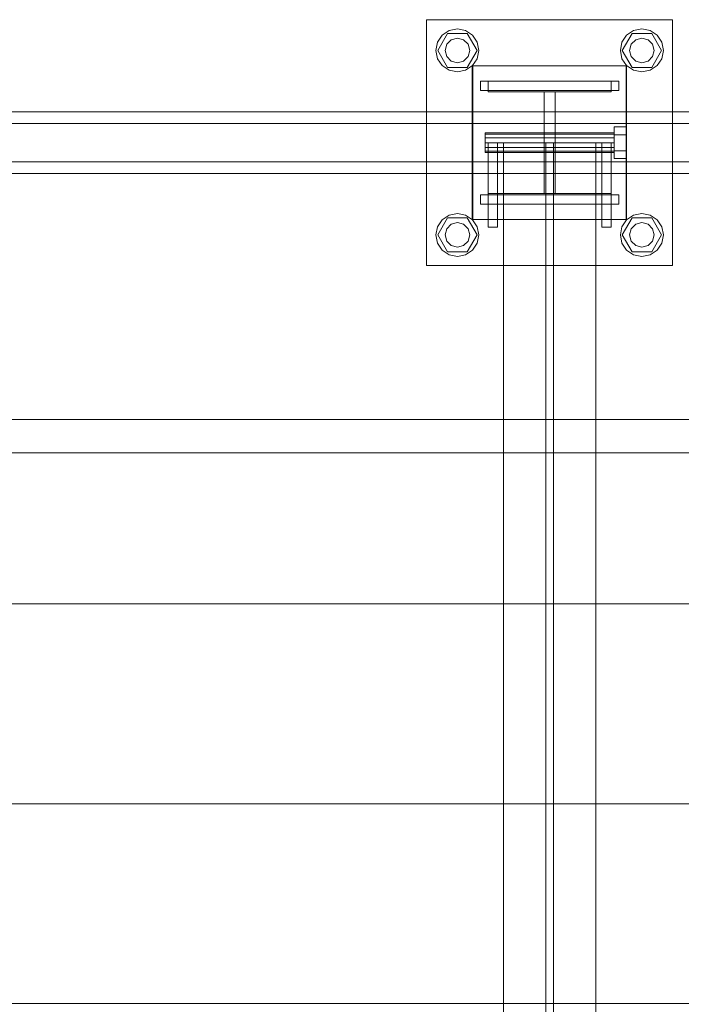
# Model space of a CAD drawing. Header units: millimetres. Extents: x -1970 to 61924, y -58230 to 6847.
# Tile 494 of 656: x 18683 to 19113, y -18130 to -17490. Entities that reach past the tile are written whole.
import ezdxf

# ---------------------------------------------------------------- set-up
doc = ezdxf.new("R2010")
doc.units = ezdxf.units.MM
doc.layers.add('superior_C02', color=7, linetype='Continuous', lineweight=0)

msp = doc.modelspace()

# ---------------------------------------------------------------- linework, layer by layer
at = {"layer": 'superior_C02'}
for p, q in [((18947.51, -17650), (18947.51, -17490)), ((18947.51, -17490), (19107.51, -17490)), ((19107.51, -17490), (19107.51, -17650)), ((18957.61, -17500.101), (18962.152, -17497.066)), ((18962.152, -17497.066), (18967.51, -17496)), ((18967.51, -17496), (18972.867, -17497.066)), ((18972.867, -17497.066), (18977.409, -17500.101)), ((19077.61, -17500.101), (19082.152, -17497.066)), ((19082.152, -17497.066), (19087.51, -17496)), ((19087.51, -17496), (19092.867, -17497.066)), ((19092.867, -17497.066), (19097.409, -17500.101)), ((18953.51, -17510), (18954.575, -17504.642)), ((18954.575, -17504.642), (18957.61, -17500.101)), ((18954.71, -17510), (18961.11, -17498.915)), ((18960.581, -17506), (18963.51, -17503.072)), ((18961.11, -17498.915), (18973.91, -17498.915)), ((18963.51, -17503.072), (18967.51, -17502)), ((18967.51, -17502), (18971.51, -17503.072)), ((18971.51, -17503.072), (18974.438, -17506)), ((18973.91, -17498.915), (18980.31, -17510)), ((18977.409, -17500.101), (18980.444, -17504.642)), ((18980.444, -17504.642), (18981.51, -17510)), ((19073.51, -17510), (19074.575, -17504.642)), ((19074.575, -17504.642), (19077.61, -17500.101)), ((19074.71, -17510), (19081.11, -17498.915)), ((19080.581, -17506), (19083.51, -17503.072)), ((19081.11, -17498.915), (19093.91, -17498.915)), ((19083.51, -17503.072), (19087.51, -17502)), ((19087.51, -17502), (19091.51, -17503.072)), ((19091.51, -17503.072), (19094.438, -17506)), ((19093.91, -17498.915), (19100.31, -17510)), ((19097.409, -17500.101), (19100.444, -17504.642)), ((19100.444, -17504.642), (19101.51, -17510)), ((18954.575, -17515.358), (18953.51, -17510)), ((18961.11, -17521.085), (18954.71, -17510)), ((18959.51, -17510), (18960.581, -17506)), ((18960.581, -17514), (18959.51, -17510)), ((18980.31, -17510), (18973.91, -17521.085)), ((18974.438, -17506), (18975.51, -17510)), ((18975.51, -17510), (18974.438, -17514)), ((18981.51, -17510), (18980.444, -17515.358)), ((19074.575, -17515.358), (19073.51, -17510)), ((19081.11, -17521.085), (19074.71, -17510)), ((19079.51, -17510), (19080.581, -17506)), ((19080.581, -17514), (19079.51, -17510)), ((19100.31, -17510), (19093.91, -17521.085)), ((19094.438, -17506), (19095.51, -17510)), ((19095.51, -17510), (19094.438, -17514)), ((19101.51, -17510), (19100.444, -17515.358)), ((18957.61, -17519.899), (18954.575, -17515.358)), ((18963.51, -17516.928), (18960.581, -17514)), ((18967.51, -17518), (18963.51, -17516.928)), ((18971.51, -17516.928), (18967.51, -17518)), ((18974.438, -17514), (18971.51, -17516.928)), ((18980.444, -17515.358), (18977.409, -17519.899)), ((19077.61, -17519.899), (19074.575, -17515.358)), ((19083.51, -17516.928), (19080.581, -17514)), ((19087.51, -17518), (19083.51, -17516.928)), ((19091.51, -17516.928), (19087.51, -17518)), ((19094.438, -17514), (19091.51, -17516.928)), ((19100.444, -17515.358), (19097.409, -17519.899)), ((18962.152, -17522.934), (18957.61, -17519.899)), ((18973.91, -17521.085), (18961.11, -17521.085)), ((18967.51, -17524), (18962.152, -17522.934)), ((18972.867, -17522.934), (18967.51, -17524)), ((18977.409, -17519.899), (18972.867, -17522.934)), ((18977.212, -17620), (18977.212, -17520)), ((18977.212, -17520), (19077.212, -17520)), ((18977.51, -17620), (18977.51, -17520)), ((18977.51, -17520), (19077.51, -17520)), ((19077.212, -17520), (19077.212, -17620)), ((19077.51, -17520), (19077.51, -17620)), ((19082.152, -17522.934), (19077.61, -17519.899)), ((19093.91, -17521.085), (19081.11, -17521.085)), ((19087.51, -17524), (19082.152, -17522.934)), ((19092.867, -17522.934), (19087.51, -17524)), ((19097.409, -17519.899), (19092.867, -17522.934)), ((18982.51, -17530), (19072.51, -17530)), ((18982.51, -17536), (18982.51, -17530)), ((18987.51, -17537), (18987.51, -17530)), ((18987.51, -17530), (19067.51, -17530)), ((19067.51, -17530), (19067.51, -17537)), ((19072.51, -17536), (19072.51, -17530)), ((18982.51, -17536), (19072.51, -17536)), ((19067.51, -17537), (18987.51, -17537)), ((19024.01, -17603), (19024.01, -17537)), ((19024.01, -17537), (19031.01, -17537)), ((19031.01, -17537), (19031.01, -17603)), ((19339.287, -17550), (18193.828, -17550)), ((18205.75, -17550), (19351.209, -17550)), ((19394.427, -17550), (18248.967, -17550)), ((18263.87, -17550), (19409.329, -17550)), ((19338.593, -17557.5), (18249.764, -17557.5)), ((18263.073, -17557.5), (19351.903, -17557.5)), ((19069.51, -17564.8), (19069.51, -17559.6)), ((19077.51, -17559.6), (19069.51, -17559.6)), ((19077.51, -17559.6), (19077.51, -17564.8)), ((18985.51, -17564.457), (18985.51, -17563.6)), ((19069.51, -17563.6), (18985.51, -17563.6)), ((18985.51, -17564.457), (18985.51, -17566.8)), ((18985.51, -17564.457), (19069.51, -17564.457)), ((18985.51, -17566.8), (18985.51, -17570)), ((18985.51, -17566.8), (19069.51, -17566.8)), ((19069.51, -17563.6), (19069.51, -17564.457)), ((19069.51, -17564.457), (19069.51, -17566.8)), ((19069.51, -17564.8), (19069.51, -17575.2)), ((19069.51, -17564.8), (19077.51, -17564.8)), ((19069.51, -17566.8), (19069.51, -17570)), ((19077.51, -17564.8), (19077.51, -17575.2)), ((18985.51, -17570), (18985.51, -17573.2)), ((18985.51, -17570), (19069.51, -17570)), ((18985.51, -17573.2), (18985.51, -17575.543)), ((18985.51, -17573.2), (19069.51, -17573.2)), ((18987.51, -17570), (18987.51, -17625)), ((18987.51, -17570), (18993.51, -17570)), ((18993.51, -17570), (18993.51, -17625)), ((19057.51, -17570), (18997.51, -17570)), ((18997.51, -17570), (18997.51, -18430)), ((19030.01, -17570), (19025.01, -17570)), ((19025.01, -17570), (19025.01, -18430)), ((19030.01, -18430), (19030.01, -17570)), ((19057.51, -18430), (19057.51, -17570)), ((19061.51, -17570), (19061.51, -17625)), ((19061.51, -17570), (19067.51, -17570)), ((19067.51, -17570), (19067.51, -17625)), ((19069.51, -17570), (19069.51, -17573.2)), ((19069.51, -17573.2), (19069.51, -17575.543)), ((19069.51, -17575.2), (19069.51, -17580.4)), ((19069.51, -17575.2), (19077.51, -17575.2)), ((19077.51, -17575.2), (19077.51, -17580.4)), ((18985.51, -17575.543), (18985.51, -17576.4)), ((18985.51, -17575.543), (19069.51, -17575.543)), ((18985.51, -17576.4), (19069.51, -17576.4)), ((19069.51, -17575.543), (19069.51, -17576.4)), ((19069.51, -17580.4), (19077.51, -17580.4)), ((18249.764, -17582.5), (19338.593, -17582.5)), ((18263.073, -17582.5), (19351.903, -17582.5)), ((18193.828, -17590), (19339.287, -17590)), ((18205.75, -17590), (19351.209, -17590)), ((18248.967, -17590), (19394.427, -17590)), ((18263.87, -17590), (19409.329, -17590)), ((18982.51, -17604), (19072.51, -17604)), ((18982.51, -17610), (18982.51, -17604)), ((18987.51, -17610), (18987.51, -17603)), ((18987.51, -17603), (19067.51, -17603)), ((19031.01, -17603), (19024.01, -17603)), ((19067.51, -17603), (19067.51, -17610)), ((19072.51, -17610), (19072.51, -17604)), ((18982.51, -17610), (19072.51, -17610)), ((19067.51, -17610), (18987.51, -17610)), ((18954.575, -17624.642), (18957.61, -17620.101)), ((18954.71, -17630), (18961.11, -17618.915)), ((18957.61, -17620.101), (18962.152, -17617.066)), ((18961.11, -17618.915), (18973.91, -17618.915)), ((18962.152, -17617.066), (18967.51, -17616)), ((18967.51, -17616), (18972.867, -17617.066)), ((18972.867, -17617.066), (18977.409, -17620.101)), ((18973.91, -17618.915), (18980.31, -17630)), ((19077.212, -17620), (18977.212, -17620)), ((18977.409, -17620.101), (18980.444, -17624.642)), ((19077.51, -17620), (18977.51, -17620)), ((19074.575, -17624.642), (19077.61, -17620.101)), ((19074.71, -17630), (19081.11, -17618.915)), ((19077.61, -17620.101), (19082.152, -17617.066)), ((19081.11, -17618.915), (19093.91, -17618.915)), ((19082.152, -17617.066), (19087.51, -17616)), ((19087.51, -17616), (19092.867, -17617.066)), ((19092.867, -17617.066), (19097.409, -17620.101)), ((19093.91, -17618.915), (19100.31, -17630)), ((19097.409, -17620.101), (19100.444, -17624.642)), ((18953.51, -17630), (18954.575, -17624.642)), ((18959.51, -17630), (18960.581, -17626)), ((18960.581, -17626), (18963.51, -17623.072)), ((18963.51, -17623.072), (18967.51, -17622)), ((18967.51, -17622), (18971.51, -17623.072)), ((18971.51, -17623.072), (18974.438, -17626)), ((18974.438, -17626), (18975.51, -17630)), ((18980.444, -17624.642), (18981.51, -17630)), ((18987.51, -17625), (18993.51, -17625)), ((19061.51, -17625), (19067.51, -17625)), ((19073.51, -17630), (19074.575, -17624.642)), ((19079.51, -17630), (19080.581, -17626)), ((19080.581, -17626), (19083.51, -17623.072)), ((19083.51, -17623.072), (19087.51, -17622)), ((19087.51, -17622), (19091.51, -17623.072)), ((19091.51, -17623.072), (19094.438, -17626)), ((19094.438, -17626), (19095.51, -17630)), ((19100.444, -17624.642), (19101.51, -17630)), ((18954.575, -17635.358), (18953.51, -17630)), ((18961.11, -17641.085), (18954.71, -17630)), ((18960.581, -17634), (18959.51, -17630)), ((18980.31, -17630), (18973.91, -17641.085)), ((18975.51, -17630), (18974.438, -17634)), ((18981.51, -17630), (18980.444, -17635.358)), ((19074.575, -17635.358), (19073.51, -17630)), ((19081.11, -17641.085), (19074.71, -17630)), ((19080.581, -17634), (19079.51, -17630)), ((19100.31, -17630), (19093.91, -17641.085)), ((19095.51, -17630), (19094.438, -17634)), ((19101.51, -17630), (19100.444, -17635.358)), ((18957.61, -17639.899), (18954.575, -17635.358)), ((18963.51, -17636.928), (18960.581, -17634)), ((18967.51, -17638), (18963.51, -17636.928)), ((18971.51, -17636.928), (18967.51, -17638)), ((18974.438, -17634), (18971.51, -17636.928)), ((18980.444, -17635.358), (18977.409, -17639.899)), ((19077.61, -17639.899), (19074.575, -17635.358)), ((19083.51, -17636.928), (19080.581, -17634)), ((19087.51, -17638), (19083.51, -17636.928)), ((19091.51, -17636.928), (19087.51, -17638)), ((19094.438, -17634), (19091.51, -17636.928)), ((19100.444, -17635.358), (19097.409, -17639.899)), ((18962.152, -17642.934), (18957.61, -17639.899)), ((18973.91, -17641.085), (18961.11, -17641.085)), ((18967.51, -17644), (18962.152, -17642.934)), ((18972.867, -17642.934), (18967.51, -17644)), ((18977.409, -17639.899), (18972.867, -17642.934)), ((19082.152, -17642.934), (19077.61, -17639.899)), ((19093.91, -17641.085), (19081.11, -17641.085)), ((19087.51, -17644), (19082.152, -17642.934)), ((19092.867, -17642.934), (19087.51, -17644)), ((19097.409, -17639.899), (19092.867, -17642.934)), ((19107.51, -17650), (18947.51, -17650)), ((15575.415, -17750), (24634.01, -17750)), ((24635.508, -17750), (15576.913, -17750)), ((18224.729, -17771.702), (19160.686, -17771.702)), ((19162.465, -17771.702), (18226.507, -17771.702)), ((18245.131, -17870), (19181.088, -17870)), ((19182.867, -17870), (18246.91, -17870)), ((18245.131, -18000), (19181.088, -18000)), ((19182.867, -18000), (18246.91, -18000)), ((18245.131, -18130), (19181.088, -18130)), ((19182.867, -18130), (18246.91, -18130))]:
    msp.add_line(p, q, dxfattribs=at)

doc.saveas('drawing.dxf')
